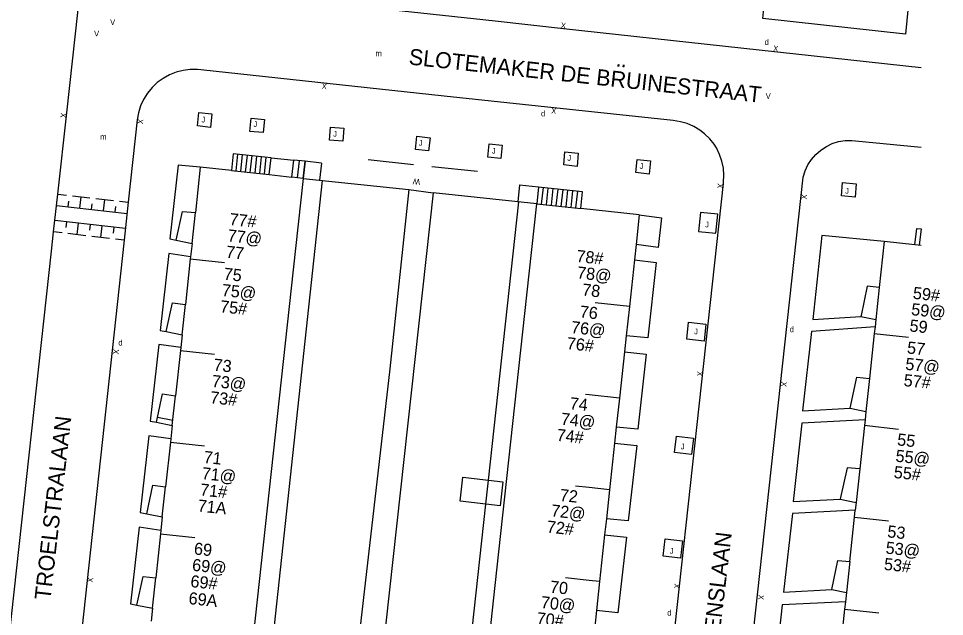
# Model space of a CAD drawing. Extents: x 134999 to 136502, y 457398 to 459002.
# Drawn here: x 136421.3 to 136502, y 457449.2 to 457501.4 of the extents above; entities that cross this region are included whole.
import ezdxf

# ---------------------------------------------------------------- set-up
doc = ezdxf.new("R2010")
doc.units = 0
for name, color, linetype in [('RI_DGTB_15', 7, 'Continuous'), ('RI_DGTB_2', 7, 'Continuous'), ('RI_DGTB_23', 7, 'Continuous'), ('RI_DGTB_28', 7, 'Continuous'), ('RI_DGTB_29', 7, 'Continuous'), ('RI_DGTB_3', 7, 'Continuous'), ('RI_DGTB_30', 7, 'Continuous'), ('RI_DGTB_31', 7, 'Continuous'), ('RI_DGTB_35', 7, 'Continuous'), ('RI_DGTB_36', 7, 'Continuous'), ('RI_DGTB_37', 7, 'Continuous'), ('RI_DGTB_4', 7, 'Continuous'), ('RI_DGTB_43', 7, 'Continuous'), ('RI_DGTB_49', 7, 'Continuous'), ('RI_DGTB_53', 7, 'Continuous'), ('RI_DGTB_54', 7, 'Continuous'), ('RI_DGTB_6', 7, 'Continuous'), ('RI_DGTB_7', 7, 'Continuous')]:
    doc.layers.add(name, color=color, linetype=linetype)

msp = doc.modelspace()

# ---------------------------------------------------------------- linework, layer by layer
at = {"layer": 'RI_DGTB_15'}
for p, q in [((136436.272, 457480.418), (136439.256, 457480.101)), ((136474.573, 457476.274), (136471.591, 457476.598)), ((136495.917, 457473.922), (136498.9, 457473.601)), ((136435.404, 457472.423), (136438.388, 457472.106)), ((136471.064, 457468.564), (136470.723, 457468.601)), ((136473.705, 457468.277), (136471.064, 457468.564)), ((136495.054, 457465.905), (136498.037, 457465.584)), ((136434.537, 457464.43), (136437.521, 457464.113)), ((136471.064, 457460.473), (136469.855, 457460.604)), ((136472.837, 457460.28), (136471.064, 457460.473)), ((136494.191, 457457.887), (136497.174, 457457.566)), ((136433.67, 457456.434), (136436.654, 457456.117)), ((136471.064, 457452.381), (136468.987, 457452.607)), ((136471.969, 457452.283), (136471.064, 457452.381)), ((136493.328, 457449.87), (136496.311, 457449.549))]:
    msp.add_line(p, q, dxfattribs=at)
at = {"layer": 'RI_DGTB_2'}
for p, q in [((136437.14, 457488.42), (136436.71, 457484.455)), ((136439.85, 457488.13), (136437.14, 457488.42)), ((136446.123, 457487.439), (136445.13, 457487.55)), ((136436.272, 457480.418), (136435.841, 457476.443)), ((136435.404, 457472.423), (136434.976, 457468.477)), ((136434.537, 457464.43), (136434.116, 457460.553)), ((136433.83, 457457.911), (136433.703, 457456.743)), ((136433.67, 457456.434), (136433.255, 457452.609)), ((136433.703, 457456.743), (136433.67, 457456.434)), ((136432.967, 457449.947), (136432.844, 457448.813))]:
    msp.add_line(p, q, dxfattribs=at)
for points in [[(136436.419, 457481.772), (136436.291, 457480.597)], [(136436.291, 457480.597), (136436.272, 457480.418)], [(136435.554, 457473.803), (136435.433, 457472.693)], [(136435.433, 457472.693), (136435.404, 457472.423)], [(136434.696, 457465.898), (136434.569, 457464.722)], [(136434.569, 457464.722), (136434.537, 457464.43)]]:
    msp.add_lwpolyline(points, dxfattribs=at)
at = {"layer": 'RI_DGTB_23'}
msp.add_line((136455.325, 457486.457), (136457.462, 457486.193), dxfattribs=at)
at = {"layer": 'RI_DGTB_28'}
for p, q in [((136440.263, 457488.085), (136440.423, 457489.557)), ((136440.676, 457488.039), (136440.836, 457489.512)), ((136441.089, 457487.994), (136441.249, 457489.467)), ((136441.501, 457487.949), (136441.661, 457489.422)), ((136441.914, 457487.903), (136442.074, 457489.377)), ((136442.327, 457487.858), (136442.487, 457489.332)), ((136442.74, 457487.813), (136442.9, 457489.287)), ((136443.152, 457487.767), (136443.311, 457489.233)), ((136443.311, 457489.233), (136445.3, 457489.03)), ((136445.13, 457487.55), (136445.3, 457489.03)), ((136445.632, 457487.494), (136445.792, 457488.98)), ((136466.911, 457485.184), (136467.068, 457486.642)), ((136467.338, 457485.138), (136467.495, 457486.596)), ((136467.765, 457485.092), (136467.922, 457486.55)), ((136468.192, 457485.046), (136468.349, 457486.504)), ((136468.619, 457485), (136468.776, 457486.458)), ((136469.046, 457484.954), (136469.203, 457486.412)), ((136469.473, 457484.908), (136469.63, 457486.366)), ((136469.9, 457484.862), (136470.057, 457486.32)), ((136500, 457483.032), (136499.839, 457481.616)), ((136435.043, 457482.058), (136436.419, 457481.772)), ((136494.743, 457475.402), (136496.055, 457475.128)), ((136434.166, 457474.09), (136435.554, 457473.803)), ((136433.412, 457466.628), (136434.733, 457466.352)), ((136493.826, 457467.389), (136495.189, 457467.105)), ((136433.316, 457466.185), (136434.696, 457465.898)), ((136492.934, 457459.472), (136494.334, 457459.18)), ((136432.473, 457458.195), (136433.83, 457457.911)), ((136492.229, 457451.583), (136493.486, 457451.321)), ((136431.596, 457450.233), (136432.967, 457449.947))]:
    msp.add_line(p, q, dxfattribs=at)
for points in [[(136443.311, 457489.233), (136440.01, 457489.57), (136439.85, 457488.13)], [(136446.123, 457487.439), (136446.283, 457488.931), (136445.3, 457489.03)], [(136470.327, 457484.816), (136470.484, 457486.274), (136466.64, 457486.688), (136466.483, 457485.23)], [(136435.043, 457482.058), (136435.585, 457484.552), (136436.71, 457484.455)], [(136499.458, 457481.656), (136499.619, 457483.072), (136500, 457483.032)], [(136496.357, 457477.926), (136495.297, 457478.036), (136494.78, 457475.478), (136494.743, 457475.402)], [(136434.166, 457474.09), (136434.721, 457476.584), (136435.841, 457476.443)], [(136493.826, 457467.389), (136494.408, 457470.095), (136495.502, 457470.003)], [(136433.316, 457466.185), (136433.851, 457468.649), (136434.976, 457468.477)], [(136494.651, 457462.112), (136493.551, 457462.203), (136492.982, 457459.612), (136492.934, 457459.472)], [(136432.473, 457458.195), (136433, 457460.693), (136434.116, 457460.553)], [(136492.229, 457451.583), (136492.757, 457454.117), (136493.776, 457454.035)], [(136431.596, 457450.233), (136432.159, 457452.734), (136433.255, 457452.609)]]:
    msp.add_lwpolyline(points, dxfattribs=at)
at = {"layer": 'RI_DGTB_3'}
for p, q in [((136446.123, 457487.439), (136445.253, 457479.464)), ((136445.253, 457479.464), (136444.381, 457471.469)), ((136444.381, 457471.469), (136443.509, 457463.476)), ((136443.509, 457463.476), (136442.637, 457455.481)), ((136442.637, 457455.481), (136441.766, 457447.487))]:
    msp.add_line(p, q, dxfattribs=at)
at = {"layer": 'RI_DGTB_31'}
for p, q in [((136424.715, 457486.078), (136425.47, 457485.99)), ((136425.611, 457484.967), (136425.669, 457485.463)), ((136425.983, 457485.93), (136427.523, 457485.75)), ((136426.637, 457484.847), (136426.753, 457485.84)), ((136427.664, 457484.727), (136427.722, 457485.223)), ((136428.037, 457485.69), (136429.577, 457485.51)), ((136428.691, 457484.607), (136428.807, 457485.6)), ((136430.09, 457485.45), (136430.861, 457485.36)), ((136424.606, 457485.084), (136430.753, 457484.366)), ((136429.717, 457484.487), (136429.775, 457484.983)), ((136430.611, 457483.057), (136424.461, 457483.76)), ((136425.459, 457483.645), (136425.402, 457483.148)), ((136425.086, 457482.681), (136424.353, 457482.765)), ((136426.494, 457483.527), (136426.38, 457482.533)), ((136427.529, 457483.409), (136427.472, 457482.912)), ((136428.564, 457483.29), (136428.45, 457482.297)), ((136429.599, 457483.172), (136429.542, 457482.675)), ((136427.156, 457482.445), (136425.604, 457482.622)), ((136429.226, 457482.208), (136427.674, 457482.385)), ((136430.503, 457482.062), (136429.744, 457482.149))]:
    msp.add_line(p, q, dxfattribs=at)
for points in [[(136436.89, 457492.01), (136437.01, 457493.19), (136438.16, 457493.07), (136438.04, 457491.89), (136436.89, 457492.01)], [(136441.47, 457491.53), (136441.57, 457492.68), (136442.73, 457492.58), (136442.63, 457491.43), (136441.47, 457491.53)], [(136448.41, 457490.77), (136448.5, 457491.92), (136449.66, 457491.83), (136449.57, 457490.68), (136448.41, 457490.77)], [(136455.9, 457489.97), (136456.04, 457491.12), (136457.19, 457490.99), (136457.05, 457489.84), (136455.9, 457489.97)], [(136462.21, 457489.28), (136462.33, 457490.44), (136463.48, 457490.34), (136463.36, 457489.18), (136462.21, 457489.28)], [(136468.85, 457488.61), (136468.94, 457489.77), (136470.09, 457489.63), (136470, 457488.47), (136468.85, 457488.61)], [(136475.14, 457487.96), (136475.25, 457489.1), (136476.41, 457488.96), (136476.3, 457487.82), (136475.14, 457487.96)], [(136493.06, 457485.93), (136493.15, 457487.09), (136494.34, 457486.97), (136494.25, 457485.81), (136493.06, 457485.93)]]:
    msp.add_lwpolyline(points, dxfattribs=at)
at = {"layer": 'RI_DGTB_4'}
for p, q in [((136439.85, 457488.13), (136443.152, 457487.767)), ((136443.152, 457487.767), (136445.13, 457487.55)), ((136465.612, 457477.248), (136466.483, 457485.23)), ((136466.483, 457485.23), (136470.327, 457484.816)), ((136436.419, 457481.772), (136436.71, 457484.455)), ((136475.426, 457484.267), (136470.327, 457484.816)), ((136475.426, 457484.267), (136475.146, 457481.686)), ((136496.79, 457481.934), (136496.357, 457477.926)), ((136499.458, 457481.656), (136496.79, 457481.934)), ((136475.146, 457481.686), (136474.999, 457480.324)), ((136500, 457481.599), (136499.458, 457481.656)), ((136474.999, 457480.324), (136474.56, 457476.275)), ((136496.357, 457477.926), (136496.055, 457475.128)), ((136464.74, 457469.25), (136465.612, 457477.248)), ((136435.554, 457473.803), (136435.841, 457476.443)), ((136474.56, 457476.275), (136474.281, 457473.696)), ((136496.055, 457475.128), (136495.988, 457474.499)), ((136495.926, 457473.921), (136495.502, 457470.003)), ((136495.988, 457474.499), (136495.926, 457473.921)), ((136474.281, 457473.696), (136474.133, 457472.327)), ((136474.133, 457472.327), (136473.694, 457468.278)), ((136495.502, 457470.003), (136495.189, 457467.105)), ((136463.867, 457461.253), (136464.74, 457469.25)), ((136434.696, 457465.898), (136434.976, 457468.477)), ((136473.694, 457468.278), (136473.418, 457465.73)), ((136495.189, 457467.105), (136495.113, 457466.394)), ((136495.06, 457465.904), (136494.651, 457462.112)), ((136495.113, 457466.394), (136495.06, 457465.904)), ((136473.418, 457465.73), (136473.27, 457464.361)), ((136473.27, 457464.361), (136472.828, 457460.281)), ((136494.651, 457462.112), (136494.334, 457459.18)), ((136462.995, 457453.259), (136463.867, 457461.253)), ((136433.83, 457457.911), (136434.116, 457460.553)), ((136472.828, 457460.281), (136472.554, 457457.751)), ((136494.334, 457459.18), (136494.261, 457458.499)), ((136472.554, 457457.751), (136472.403, 457456.363)), ((136493.776, 457454.035), (136494.195, 457457.887)), ((136494.195, 457457.887), (136494.261, 457458.499)), ((136472.403, 457456.363), (136471.961, 457452.284)), ((136493.776, 457454.035), (136493.486, 457451.321)), ((136462.123, 457445.262), (136462.995, 457453.259)), ((136432.967, 457449.947), (136433.255, 457452.609)), ((136471.961, 457452.284), (136471.688, 457449.764)), ((136493.486, 457451.321), (136493.398, 457450.508)), ((136493.398, 457450.508), (136493.329, 457449.87)), ((136471.688, 457449.764), (136471.537, 457448.371)), ((136493.329, 457449.87), (136492.929, 457446.163))]:
    msp.add_line(p, q, dxfattribs=at)
at = {"layer": 'RI_DGTB_49'}
for p, q in [((136455.748, 457488.631), (136451.771, 457489.056)), ((136461.327, 457488.035), (136457.349, 457488.46))]:
    msp.add_line(p, q, dxfattribs=at)
at = {"layer": 'RI_DGTB_53'}
msp.add_line((136418.405, 457428.328), (136424.169, 457481.084), dxfattribs=at)
for points in [[(136424.715, 457486.078), (136425.49, 457493.17), (136426.714, 457504.308)], [(136438.01, 457503.87), (136462.87, 457501.18), (136468.808, 457500.522), (136500, 457497.115)], [(136467.982, 457493.597), (136458.41, 457494.61), (136437.18, 457496.91), (136436.897, 457496.937), (136436.267, 457496.938), (136435.642, 457496.859), (136435.032, 457496.702), (136434.447, 457496.469), (136433.896, 457496.164), (136433.388, 457495.791), (136432.932, 457495.357), (136432.534, 457494.869), (136432.201, 457494.334), (136431.938, 457493.761), (136431.75, 457493.16), (136431.64, 457492.54), (136430.861, 457485.36)], [(136424.353, 457482.765), (136424.715, 457486.078)], [(136430.861, 457485.36), (136430.503, 457482.062)], [(136480.774, 457484.476), (136480.591, 457482.82), (136482.091, 457482.655), (136482.273, 457484.311), (136480.774, 457484.476)], [(136424.169, 457481.084), (136424.353, 457482.765)], [(136430.503, 457482.062), (136424.32, 457425.11), (136421.612, 457400)], [(136479.572, 457473.407), (136479.723, 457474.889), (136481.238, 457474.735), (136481.087, 457473.252), (136479.572, 457473.407)], [(136478.509, 457463.522), (136478.678, 457464.971), (136480.143, 457464.799), (136479.974, 457463.351), (136478.509, 457463.522)], [(136477.515, 457454.501), (136477.693, 457455.998), (136479.197, 457455.819), (136479.019, 457454.322), (136477.515, 457454.501)]]:
    msp.add_lwpolyline(points, dxfattribs=at)
at = {"layer": 'RI_DGTB_54'}
for points in [[(136498.871, 457502.389), (136498.641, 457500.012), (136486.192, 457501.39), (136486.44, 457503.735)], [(136477.982, 457443.109), (136482.771, 457487.009), (136482.782, 457487.099), (136482.814, 457487.72), (136482.767, 457488.34), (136482.64, 457488.949), (136482.436, 457489.537), (136482.158, 457490.093), (136481.952, 457490.418), (136481.566, 457490.904), (136481.121, 457491.337), (136480.717, 457491.647), (136480.182, 457491.966), (136479.611, 457492.214), (136479.012, 457492.387), (136478.397, 457492.482), (136467.982, 457493.597)], [(136484.788, 457442.338), (136489.722, 457487.542), (136489.891, 457488.093), (136490.134, 457488.616), (136490.448, 457489.1), (136490.825, 457489.536), (136491.259, 457489.915), (136491.741, 457490.231), (136492.263, 457490.477), (136492.813, 457490.649), (136493.382, 457490.743), (136493.958, 457490.757), (136494.293, 457490.729), (136500, 457490.166)], [(136437.14, 457488.42), (136435.223, 457488.583), (136434.487, 457482.164), (136435.043, 457482.058)], [(136446.123, 457487.439), (136455.325, 457486.457)], [(136455.325, 457486.457), (136453.661, 457470.841), (136450.871, 457446.601), (136449.271, 457432.091), (136448.353, 457422.467)], [(136457.462, 457486.193), (136450.441, 457422.499)], [(136466.483, 457485.23), (136457.462, 457486.193)], [(136475.426, 457484.267), (136477.362, 457484.012), (136477.064, 457481.421), (136475.146, 457481.686)], [(136496.79, 457481.934), (136491.347, 457482.463), (136490.554, 457475.129), (136494.743, 457475.402)], [(136436.291, 457480.597), (136434.385, 457480.882), (136433.649, 457474.189), (136434.166, 457474.09)], [(136474.999, 457480.324), (136476.911, 457480.094), (136476.181, 457473.529), (136474.281, 457473.696)], [(136495.988, 457474.499), (136490.452, 457474.075), (136489.671, 457467.174), (136493.826, 457467.389)], [(136435.433, 457472.693), (136433.529, 457472.964), (136432.78, 457466.272), (136433.316, 457466.185)], [(136474.133, 457472.327), (136476.042, 457472.101), (136475.312, 457465.561), (136473.418, 457465.73)], [(136495.113, 457466.394), (136489.601, 457466.107), (136488.846, 457459.25), (136492.934, 457459.472)], [(136434.569, 457464.722), (136432.653, 457464.989), (136431.911, 457458.31), (136432.473, 457458.195)], [(136473.27, 457464.361), (136475.21, 457464.145), (136474.461, 457457.567), (136472.554, 457457.751)], [(136494.261, 457458.499), (136488.789, 457458.221), (136488.014, 457451.345), (136492.229, 457451.583)], [(136433.703, 457456.743), (136431.816, 457457.015), (136431.061, 457450.335), (136431.596, 457450.233)], [(136472.403, 457456.363), (136474.309, 457456.145), (136473.553, 457449.561), (136471.688, 457449.764)], [(136493.398, 457450.508), (136487.894, 457450.247), (136487.094, 457442.97), (136491.266, 457443.564)]]:
    msp.add_lwpolyline(points, dxfattribs=at)
at = {"layer": 'RI_DGTB_6'}
for points in [[(136459.809, 457459.286), (136460.043, 457461.373), (136462.263, 457461.124)], [(136462.263, 457461.124), (136463.521, 457460.983), (136463.287, 457458.896), (136462.035, 457459.036)], [(136462.035, 457459.036), (136459.809, 457459.286)]]:
    msp.add_lwpolyline(points, dxfattribs=at)
at = {"layer": 'RI_DGTB_7'}
msp.add_line((136447.781, 457487.262), (136440.877, 457423.266), dxfattribs=at)
for points in [[(136447.711, 457488.776), (136446.283, 457488.931), (136446.123, 457487.439)], [(136447.711, 457488.776), (136447.549, 457487.287), (136447.781, 457487.262)], [(136464.982, 457486.869), (136464.824, 457485.409), (136464.912, 457485.401)], [(136464.982, 457486.869), (136466.64, 457486.69), (136466.483, 457485.23)], [(136462.263, 457461.124), (136464.912, 457485.401)], [(136462.035, 457459.036), (136462.263, 457461.124)], [(136457.935, 457421.448), (136462.035, 457459.036)]]:
    msp.add_lwpolyline(points, dxfattribs=at)

# ---------------------------------------------------------------- texts
at = {"layer": 'RI_DGTB_29'}
for p in [(136486.353, 457499.076), (136466.861, 457492.848), (136488.546, 457474.028), (136430.001, 457472.862), (136477.862, 457449.311)]:
    msp.add_text('d', height=0.5, dxfattribs=at).set_placement(p)
at = {"layer": 'RI_DGTB_30'}
for p in [(136429.276, 457500.821), (136427.88, 457499.823), (136486.45, 457494.375)]:
    msp.add_text('V', height=0.5, dxfattribs=at).set_placement(p)
for s, height, rotation, p in [('X', 0.5, 353.74542, (136468.559, 457500.549)), ('X', 0.5, 353.74542, (136487.085, 457498.54)), ('X', 0.5, 173.89651, (136448.212, 457495.712)), ('X', 0.5, 173.89651, (136468.231, 457493.57)), ('X', 0.5, 83.66296, (136425.436, 457492.686)), ('X', 0.499, 263.87476, (136431.686, 457492.653)), ('W', 0.499, 173.46378, (136456.341, 457487.362)), ('X', 0.499, 83.81331, (136482.72, 457486.535)), ('X', 0.499, 263.88602, (136489.566, 457486.087)), ('X', 0.499, 263.87476, (136429.557, 457472.579)), ('X', 0.499, 83.81331, (136480.944, 457470.147)), ('X', 0.499, 263.88602, (136487.815, 457469.738)), ('X', 0.499, 263.87476, (136427.311, 457452.667)), ('X', 0.499, 83.81331, (136478.937, 457451.641)), ('X', 0.499, 263.88602, (136485.824, 457451.157))]:
    msp.add_text(s, height=height, rotation=rotation, dxfattribs=at).set_placement(p)
at = {"layer": 'RI_DGTB_31'}
for p in [(136437.24, 457492.32), (136441.77, 457491.92), (136448.73, 457491.08), (136456.19, 457490.28), (136462.57, 457489.6), (136469.15, 457488.97), (136475.45, 457488.27), (136493.38, 457486.11)]:
    msp.add_text('J', height=0.5, rotation=359.99965, dxfattribs=at).set_placement(p)
for p in [(136481.17, 457483.165), (136480.211, 457473.844), (136479.037, 457463.812), (136478.084, 457454.701)]:
    msp.add_text('J', height=0.5, dxfattribs=at).set_placement(p)
at = {"layer": 'RI_DGTB_35'}
for s, rotation, p in [('77', 353.9253, (136439.341, 457480.532)), ('78', 353.7982, (136470.406, 457477.232)), ('59', 353.8399, (136498.958, 457474.099))]:
    msp.add_text(s, height=1.054, rotation=rotation, dxfattribs=at).set_placement(p)
at = {"layer": 'RI_DGTB_36'}
for s, rotation, p in [('77#', 353.9253, (136439.641, 457483.375)), ('77@', 353.9253, (136439.485, 457481.955)), ('78#', 353.8097, (136469.904, 457480.165)), ('75', 353.9253, (136439.142, 457478.612)), ('78@', 353.8097, (136469.965, 457478.724)), ('75@', 353.9253, (136438.979, 457477.193)), ('59#', 353.8399, (136499.252, 457476.944)), ('75#', 353.9253, (136438.833, 457475.77)), ('76', 353.8097, (136470.195, 457475.313)), ('59@', 353.9253, (136499.107, 457475.522)), ('76@', 353.8097, (136469.438, 457473.959)), ('76#', 353.8097, (136469.067, 457472.555)), ('57', 353.8399, (136498.743, 457472.182)), ('73', 353.9253, (136438.259, 457470.684)), ('57@', 353.9253, (136498.593, 457470.761)), ('73@', 353.9253, (136438.11, 457469.263)), ('57#', 353.9253, (136498.447, 457469.338)), ('73#', 353.9253, (136437.964, 457467.84)), ('74', 353.8097, (136469.32, 457467.317)), ('74@', 353.8097, (136468.55, 457465.965)), ('74#', 353.8097, (136468.181, 457464.56)), ('55', 353.844, (136497.882, 457464.164)), ('71', 353.9253, (136437.396, 457462.634)), ('55@', 353.9253, (136497.739, 457462.742)), ('71@', 353.9253, (136437.232, 457461.215)), ('55#', 353.9253, (136497.585, 457461.321)), ('71#', 353.9253, (136437.087, 457459.792)), ('72', 353.8097, (136468.455, 457459.319)), ('71A', 353.9253, (136436.877, 457458.396)), ('72@', 353.8097, (136467.696, 457457.966)), ('72#', 353.8097, (136467.327, 457456.561)), ('53', 353.844, (136497.022, 457456.146)), ('69', 353.9253, (136436.552, 457454.65)), ('53@', 353.9253, (136496.874, 457454.725)), ('69@', 353.9253, (136436.391, 457453.231)), ('53#', 353.9253, (136496.728, 457453.302)), ('69#', 353.9253, (136436.245, 457451.808)), ('70', 353.8097, (136467.595, 457451.322)), ('69A', 353.9253, (136436.084, 457450.325)), ('70@', 353.8097, (136466.805, 457449.972)), ('70#', 353.8097, (136466.436, 457448.569))]:
    msp.add_text(s, height=1.054, rotation=rotation, dxfattribs=at).set_placement(p)
at = {"layer": 'RI_DGTB_37'}
for s, rotation, p in [('SLOTEMAKER DE BRUINESTRAAT', 353.7896, (136455.276, 457497.377)), ('.', 353.74577, (136473.343, 457497.212)), ('.', 353.74577, (136473.784, 457497.166)), ('TROELSTRALAAN', 83.47178, (136424.07, 457450.615)), ('NOLENSLAAN', 83.25574, (136482.022, 457444.015))]:
    msp.add_text(s, height=1.4, rotation=rotation, dxfattribs=at).set_placement(p)
at = {"layer": 'RI_DGTB_43'}
for p in [(136452.427, 457498.095), (136428.406, 457490.825)]:
    msp.add_text('m', height=0.5, dxfattribs=at).set_placement(p)

doc.saveas('drawing.dxf')
